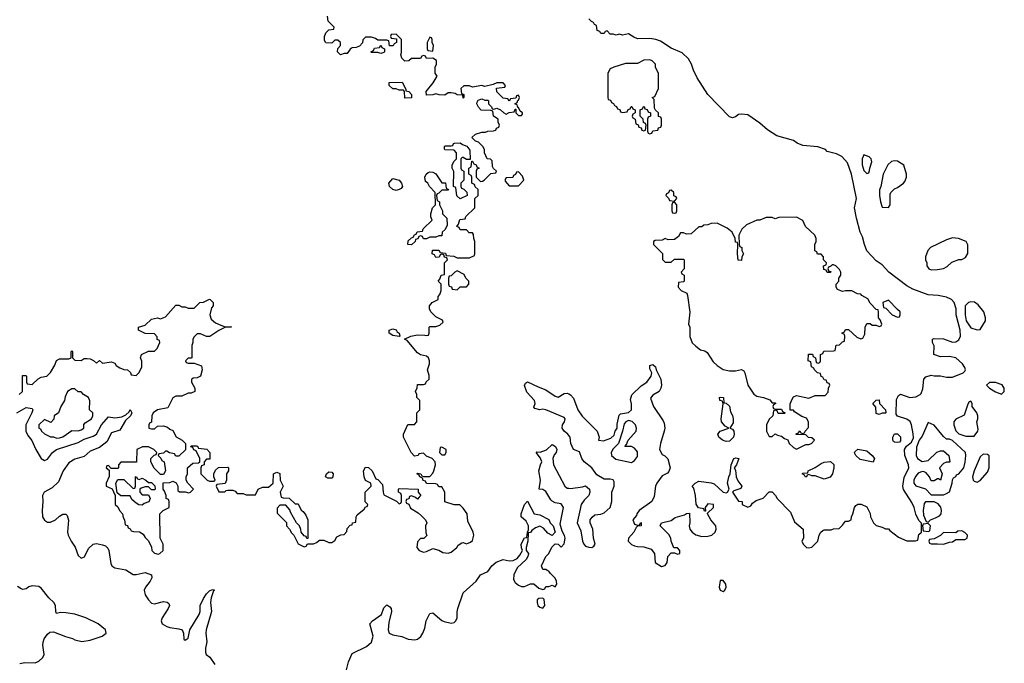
# Model space of a CAD drawing. Header units: inches. Extents: x 2710684 to 2828758, y 857022 to 965663.
# Tile 306 of 316: x 2796409 to 2802848, y 894832 to 899040. Entities that reach past the tile are written whole.
import ezdxf

# ---------------------------------------------------------------- set-up
doc = ezdxf.new("R2010")
doc.units = ezdxf.units.IN
doc.header["$MEASUREMENT"] = 0
doc.layers.add('C7899', color=7, linetype='Continuous')
doc.layers.add('C8809', color=7, linetype='Continuous')

msp = doc.modelspace()

# ---------------------------------------------------------------- linework, layer by layer
at = {"layer": 'C7899', "color": 4}
for points, elevation in [([(2796406, 896590), (2796428, 896610), (2796427.3, 896712.7), (2796450, 896714), (2796454, 896710), (2796454, 896670), (2796458, 896658), (2796490, 896654), (2796528.4, 896691.6), (2796550, 896702), (2796586, 896710), (2796610, 896734), (2796638, 896782), (2796650, 896812), (2796670, 896822), (2796730, 896822), (2796746, 896830), (2796746, 896870), (2796750, 896874), (2796754, 896870), (2796754, 896830), (2796770, 896814), (2796810, 896812), (2796830, 896824.7), (2796850, 896824.7), (2796870, 896822), (2796891.6, 896811.6), (2796910, 896794), (2796930, 896812), (2796950, 896794), (2797010, 896802), (2797030, 896794), (2797039.6, 896779.6), (2797063.6, 896763.6), (2797090, 896752), (2797114, 896750), (2797132.7, 896732.7), (2797138, 896718), (2797170, 896714), (2797190, 896734), (2797208, 896770), (2797207.3, 896807.3), (2797198, 896830), (2797206, 896850), (2797250, 896872), (2797290, 896872), (2797308, 896890), (2797326, 896930), (2797322, 896942), (2797308.4, 896948.4), (2797307.3, 896967.3), (2797290, 896986), (2797230, 896988), (2797186, 897010), (2797186, 897030), (2797230, 897042), (2797270, 897082), (2797310, 897091.3), (2797330, 897084.7), (2797363.1, 897096.9), (2797430, 897174), (2797450, 897174), (2797470, 897162), (2797490, 897162), (2797510, 897154), (2797550, 897154), (2797586, 897190), (2797610, 897192), (2797650, 897212), (2797654, 897210), (2797674, 897190), (2797674, 897170), (2797663.6, 897156.4), (2797651.3, 897110), (2797661.4, 897081.4), (2797690, 897058), (2797723.6, 897043.6), (2797752.7, 897032.7), (2797790, 897034), (2797794, 897030), (2797750, 897028), (2797710, 897008.7), (2797651.6, 896968.4), (2797630, 896968), (2797590, 896986), (2797570, 896986), (2797550, 896966), (2797542, 896950), (2797542, 896930), (2797534, 896910), (2797534, 896830), (2797530, 896826), (2797510, 896826), (2797494, 896810), (2797498, 896798), (2797510, 896794), (2797550, 896794), (2797596.9, 896776.9), (2797601, 896750), (2797591.3, 896708.7), (2797570, 896698), (2797543.6, 896696.4), (2797532.7, 896687.3), (2797532, 896670), (2797554, 896630), (2797554, 896610), (2797530, 896598), (2797510, 896598), (2797470, 896578), (2797430, 896578), (2797410, 896568), (2797378, 896502), (2797310, 896488.7), (2797282, 896470), (2797272, 896450), (2797271.6, 896408.4), (2797258, 896402), (2797254, 896390), (2797254, 896370), (2797270, 896364.7), (2797290, 896364.7), (2797310, 896382), (2797350, 896384.7), (2797376, 896376), (2797390, 896362), (2797410, 896354), (2797431.6, 896311.6), (2797470.9, 896290.9), (2797494, 896270), (2797492.7, 896227.3), (2797450, 896186), (2797430, 896186), (2797422, 896202), (2797388.4, 896208.4), (2797370, 896218), (2797362, 896218), (2797350, 896206), (2797318, 896202), (2797314, 896190), (2797332.7, 896172.7), (2797338, 896158), (2797354, 896150), (2797362, 896090), (2797350, 896066), (2797330, 896066), (2797288.7, 896108.7), (2797266, 896150), (2797266, 896170), (2797287.3, 896192.7), (2797302, 896198), (2797306, 896210), (2797286, 896230), (2797250, 896248), (2797212.7, 896247.3), (2797174, 896230), (2797172.7, 896147.3), (2797070, 896146), (2797054, 896130), (2797054, 896110), (2797050, 896106), (2797006, 896106), (2796990, 896126), (2796978, 896122), (2796974, 896110), (2796994, 896094), (2796992.7, 896052.7), (2796974, 896010), (2796974, 895990), (2797012.7, 895972.7), (2797030, 895934), (2797034, 895934), (2797034, 895870), (2797050, 895854), (2797062, 895830), (2797082, 895810), (2797085.4, 895785.4), (2797094, 895770), (2797098, 895738), (2797112.7, 895732.7), (2797118, 895718), (2797132, 895712), (2797138, 895698), (2797152.7, 895692.7), (2797191.1, 895691.1), (2797216.9, 895676.9), (2797230, 895654), (2797251.6, 895631.6), (2797271.6, 895591.6), (2797272, 895570), (2797290, 895552), (2797314.6, 895545.4), (2797326, 895550), (2797346, 895570), (2797346, 895610), (2797328, 895650), (2797326, 895810), (2797346, 895830), (2797386, 895850), (2797386, 895890), (2797382, 895902), (2797366, 895910), (2797366, 895930), (2797356.4, 895956.4), (2797346, 895970), (2797347.3, 896012.7), (2797390, 896014), (2797410, 896022), (2797432.7, 896012.7), (2797442, 895990), (2797442, 895962), (2797452.7, 895952.7), (2797490, 895952), (2797514.6, 895945.4), (2797526, 895950), (2797546, 895970), (2797508.9, 896008.9), (2797498, 896030), (2797498, 896050), (2797506, 896070), (2797506, 896110), (2797540.4, 896139.6), (2797578, 896142), (2797586, 896150), (2797586, 896170), (2797562, 896222), (2797548, 896228), (2797542, 896242), (2797527.3, 896247.3), (2797530, 896254), (2797570, 896254), (2797578, 896238), (2797631.6, 896231.6), (2797652, 896210), (2797652.7, 896167.3), (2797630, 896166), (2797614, 896150), (2797614, 896130), (2797598, 896122), (2797594, 896110), (2797594, 896070), (2797634, 896030), (2797650, 896022), (2797678, 896022), (2797686, 896030), (2797678, 896050), (2797678, 896070), (2797690, 896094), (2797708.4, 896111.6), (2797770, 896114), (2797774, 896110), (2797774, 896090), (2797762, 896070), (2797762, 896030), (2797752.7, 896007.3), (2797698, 896002), (2797694, 895990), (2797710, 895954), (2797750, 895954), (2797758, 895962), (2797770, 895964.7), (2797803.6, 895963.6), (2797818, 895958), (2797830, 895942), (2797870, 895942), (2797890, 895934), (2797950, 895934), (2797968.7, 895971.3), (2797996.4, 895983.6), (2798036.4, 895983.6), (2798066, 896010), (2798068.9, 896071.1), (2798090, 896082), (2798110, 896072), (2798112, 896030), (2798132, 895990), (2798112, 895950), (2798118, 895918), (2798132.7, 895912.7), (2798172, 895912), (2798210, 895874), (2798230, 895874), (2798250, 895834), (2798263.6, 895823.6), (2798279.8, 895799.8), (2798292, 895770), (2798292.7, 895647.3), (2798287.3, 895647.3), (2798282, 895662), (2798270, 895666), (2798248.4, 895688.4), (2798247.3, 895707.3), (2798238, 895730), (2798218, 895750), (2798180.4, 895820.4), (2798176.4, 895836.4), (2798150, 895866), (2798110, 895866), (2798092.7, 895847.3), (2798092.7, 895812.7), (2798152.7, 895752.7), (2798154, 895730), (2798174, 895710), (2798185.4, 895685.4), (2798202, 895670), (2798230, 895614), (2798270, 895594), (2798282, 895598), (2798290, 895614), (2798330, 895614), (2798350, 895622), (2798370, 895638), (2798396.9, 895636.9), (2798430, 895622), (2798450, 895622), (2798470, 895634), (2798482, 895658), (2798508.4, 895671.6), (2798530, 895674), (2798547.3, 895692.7), (2798550, 895714), (2798570, 895734), (2798582, 895738), (2798586, 895750), (2798606, 895754), (2798608.7, 895790), (2798616.4, 895803.6), (2798660.4, 895839.6), (2798670, 895854), (2798682, 895858), (2798686, 895870), (2798668.7, 895888.7), (2798668.7, 895950), (2798708, 895990), (2798706, 896010), (2798670, 896028), (2798662, 896050), (2798658, 896090), (2798670, 896114), (2798690, 896112), (2798714, 896090), (2798738, 896038), (2798750, 896034), (2798782, 896002), (2798784.7, 895950), (2798790, 895934), (2798872.7, 895892.7), (2798890, 895874), (2798902, 895878), (2798906, 895890), (2798906, 895930), (2798902, 895942), (2798886, 895950), (2798886, 895970), (2798890, 895974), (2799014, 895970), (2799014, 895950), (2799032, 895930), (2799022, 895918), (2799010, 895906), (2798996.4, 895916.4), (2798970, 895926), (2798958, 895922), (2798952.7, 895907.3), (2798938, 895902), (2798934, 895890), (2798938, 895878), (2798952.7, 895872.7), (2798965.4, 895845.4), (2799015.3, 895815.3), (2799036.9, 895796.9), (2799062, 895770), (2799072, 895750), (2799062, 895730), (2799064.7, 895684.7), (2799072, 895668), (2799051.6, 895648.4), (2799030, 895648), (2799010, 895626), (2799006, 895590), (2799022, 895570), (2799050, 895558), (2799070, 895562), (2799110, 895582), (2799150, 895571.3), (2799175.3, 895555.3), (2799210, 895551.3), (2799230, 895558), (2799268, 895590), (2799276.4, 895603.6), (2799300.4, 895619.6), (2799310, 895622), (2799330, 895614), (2799356.4, 895623.6), (2799370, 895634), (2799378, 895670), (2799375.3, 895690), (2799340.4, 895760.4), (2799335.3, 895810), (2799310, 895846), (2799287.3, 895867.3), (2799250, 895868.7), (2799190, 895888), (2799188, 895950), (2799170, 895986), (2799150, 895986), (2799142, 896002), (2799130, 896006), (2799068.4, 896008.4), (2799062, 896022), (2799047.3, 896027.3), (2799042, 896042), (2799026, 896050), (2799022, 896062), (2799006, 896070), (2799010, 896074), (2799031.6, 896071.6), (2799038, 896058), (2799050, 896054), (2799090, 896054), (2799110, 896074), (2799118, 896090), (2799128, 896130), (2799126, 896150), (2799106, 896170), (2799070, 896186), (2799050, 896206), (2799018, 896202), (2799014, 896190), (2798990, 896186), (2798968, 896210), (2798918, 896310), (2798918, 896330), (2798947.3, 896392.7), (2798990, 896394), (2799006, 896410), (2799006, 896470), (2799026, 896490), (2799026, 896550), (2799006, 896570), (2799006, 896590), (2798998, 896610), (2799007.3, 896632.7), (2799010, 896654), (2799050, 896654), (2799062, 896658), (2799067.3, 896672.7), (2799086, 896690), (2799086, 896714), (2799075.3, 896750), (2799088.7, 896790), (2799088.7, 896810), (2799082, 896830), (2799070, 896839), (2799030, 896848.7), (2799010, 896862), (2798942, 896942), (2798926, 896950), (2798966, 896970), (2799010, 896978.8), (2799058, 896978), (2799066, 896974), (2799082, 896978), (2799086, 896990), (2799086, 897030), (2799090, 897034), (2799130, 897034), (2799156.4, 897043.6), (2799178, 897062), (2799174.6, 897074.6), (2799130, 897098), (2799098, 897130), (2799088, 897150), (2799088, 897170), (2799106, 897190), (2799146, 897210), (2799146, 897230), (2799156.4, 897243.6), (2799166, 897270), (2799166, 897310), (2799146, 897330), (2799156.4, 897343.6), (2799166, 897370), (2799186, 897374), (2799186, 897450), (2799206, 897470), (2799202, 897482), (2799187.3, 897487.3), (2799182, 897502), (2799170, 897506), (2799158, 897502), (2799152.7, 897487.3), (2799130, 897486), (2799122, 897502), (2799106, 897510), (2799107.3, 897532.7), (2799150, 897534), (2799158, 897518), (2799192.7, 897512.7), (2799198, 897498), (2799247.3, 897492.7), (2799270, 897482), (2799350, 897482), (2799382, 897498), (2799386, 897510), (2799386, 897590), (2799378, 897610), (2799376.4, 897636.4), (2799370, 897646), (2799347.3, 897647.3), (2799330, 897666), (2799290, 897666), (2799282, 897682), (2799268, 897688), (2799278, 897702), (2799287.3, 897732.7), (2799322, 897738), (2799327.3, 897752.7), (2799386, 897810), (2799386, 897870), (2799406, 897890), (2799406, 897930), (2799387.3, 897947.3), (2799382, 897962), (2799366, 897970), (2799366, 898010), (2799362, 898022), (2799346, 898030), (2799346, 898070), (2799362, 898078), (2799366, 898114), (2799370, 898114), (2799378, 898098), (2799394, 898090), (2799398, 898078), (2799414, 898070), (2799398, 898062), (2799394, 898050), (2799394, 898010), (2799422, 897982), (2799436.4, 897983.6), (2799446, 897990), (2799490, 898034), (2799522, 898038), (2799526, 898050), (2799507.3, 898067.3), (2799500.4, 898080.4), (2799498, 898118), (2799487.3, 898127.3), (2799466, 898130), (2799448.4, 898168.4), (2799448, 898190), (2799438, 898210), (2799410, 898238), (2799390, 898246), (2799366, 898270), (2799389, 898291), (2799430, 898304.7), (2799454.6, 898305.4), (2799470, 898312), (2799507.3, 898312.7), (2799522, 898318), (2799526, 898330), (2799542, 898338), (2799546, 898350), (2799538, 898370), (2799538, 898390), (2799508, 898410), (2799502, 898442), (2799490, 898446), (2799427.3, 898447.3), (2799408.4, 898468.4), (2799398, 898490), (2799400.4, 898499.6), (2799407.3, 898512.7), (2799430, 898522), (2799450, 898514), (2799470, 898514), (2799474, 898510), (2799474, 898490), (2799494, 898470), (2799498, 898458), (2799510, 898454), (2799530, 898462), (2799554, 898450), (2799574, 898430), (2799590, 898422), (2799610, 898434), (2799642, 898438), (2799650, 898454), (2799654, 898454), (2799654, 898430), (2799670, 898414), (2799690, 898414), (2799698, 898422), (2799698, 898430), (2799682, 898442), (2799670, 898466), (2799666, 898466), (2799662, 898482), (2799646, 898490), (2799662, 898498), (2799666, 898514), (2799670, 898514), (2799678, 898530), (2799670, 898546), (2799658, 898542), (2799654, 898526), (2799618, 898522), (2799610, 898506), (2799602, 898522), (2799570, 898526), (2799528.4, 898568.4), (2799527.3, 898592.7), (2799582, 898598), (2799586, 898610), (2799570, 898626), (2799530, 898626), (2799504.7, 898615.3), (2799450, 898604), (2799430, 898609), (2799370, 898599), (2799350, 898608), (2799312.7, 898607.3), (2799294, 898590), (2799298, 898558), (2799314, 898550), (2799314, 898530), (2799310, 898526), (2799306, 898546), (2799268.9, 898548.9), (2799256.4, 898556.4), (2799230, 898562), (2799210, 898562), (2799190, 898546), (2799152, 898548), (2799130, 898555.3), (2799110.8, 898549.2), (2799070, 898546), (2799068, 898570), (2799113.6, 898626.4), (2799138, 898670), (2799125.2, 898690), (2799125.2, 898730), (2799134, 898750), (2799133.6, 898773.6), (2799110, 898788), (2799070, 898786), (2799062, 898802), (2799050, 898806), (2799038, 898802), (2799030, 898786), (2798970, 898786), (2798954, 898770), (2798928.4, 898768.4), (2798908, 898788), (2798902, 898810), (2798906, 898826), (2798906, 898910), (2798870, 898946), (2798838, 898942), (2798834, 898930), (2798838, 898918), (2798874, 898914), (2798874, 898890), (2798858, 898882), (2798851.6, 898868.4), (2798828, 898868), (2798822, 898902), (2798810, 898906), (2798750, 898906), (2798736.4, 898916.4), (2798710, 898926), (2798670, 898926), (2798652.7, 898907.3), (2798651.6, 898888.4), (2798630, 898866), (2798610, 898858), (2798583.6, 898856.4), (2798570, 898846), (2798550, 898818), (2798530, 898818), (2798506, 898810), (2798486, 898830), (2798488.4, 898851.6), (2798506, 898870), (2798506, 898890), (2798490, 898906), (2798470, 898906), (2798450, 898886), (2798410, 898888), (2798403.1, 898903.1), (2798402, 898930), (2798410, 898954), (2798430, 898974), (2798462, 898978), (2798466, 898990), (2798426, 899030), (2798422, 899062)], 8), ([(2800000, 896322.1), (2799994, 896330), (2799969.5, 896349.5), (2799957.2, 896370), (2799959, 896390), (2799972.7, 896410), (2799976, 896430), (2799970, 896439), (2799850, 896489), (2799830, 896494), (2799810, 896489), (2799778, 896498), (2799770, 896506), (2799779, 896530), (2799775.3, 896550), (2799724.7, 896604.7), (2799709.2, 896649.2), (2799716.4, 896663.6), (2799728.7, 896671.3), (2799798.5, 896638.5), (2799850, 896620.7), (2799910, 896578), (2799930, 896571.3), (2799970, 896596), (2799990, 896598.8), (2800000, 896592.8)], 4), ([(2796390.7, 896469.3), (2796450, 896504.2), (2796490, 896498.8), (2796494.4, 896490), (2796488.5, 896470), (2796449.4, 896390.6), (2796448.3, 896350), (2796461.3, 896321.3), (2796488.4, 896288.4), (2796513.1, 896230), (2796548.8, 896170), (2796570, 896158.7), (2796590, 896166.7), (2796624.2, 896210), (2796650, 896229), (2796790, 896276.1), (2796830, 896298), (2796890, 896318), (2796910.6, 896329.4), (2796943.1, 896390), (2796990, 896443), (2797030, 896436.5), (2797076.1, 896443.9), (2797102.9, 896457.1), (2797123.7, 896476.3), (2797131.1, 896491.1), (2797141, 896470), (2797133, 896450), (2797100.8, 896419.2), (2797063.7, 896356.3), (2797010, 896338.4), (2796979.3, 896280.7), (2796930, 896242.7), (2796870, 896219.8), (2796830, 896183.1), (2796770, 896166.8), (2796730, 896142), (2796692.6, 896090), (2796661.8, 896018.2), (2796620, 895980), (2796568.2, 895950), (2796557.1, 895930), (2796559.5, 895890), (2796554.6, 895830), (2796558.3, 895790), (2796570, 895767.2), (2796590, 895755.3), (2796610, 895754), (2796643.7, 895770), (2796670, 895794.8), (2796690, 895806.8), (2796710, 895806), (2796718, 895798), (2796728, 895768), (2796721.3, 895690), (2796725.3, 895670), (2796744.2, 895630), (2796771.5, 895591.5), (2796790, 895537.3), (2796810, 895518.7), (2796832.2, 895527.8), (2796858.5, 895581.5), (2796890, 895610.8), (2796910, 895616.3), (2796950, 895607.2), (2796970, 895600.4), (2796985.1, 895585.1), (2796991.7, 895570), (2797005.4, 895485.4), (2797011.8, 895470), (2797030, 895455.2), (2797103.7, 895443.7), (2797150, 895413), (2797170, 895413), (2797230, 895426), (2797270, 895410.6), (2797272.7, 895390), (2797262.4, 895370), (2797230.3, 895330), (2797222.8, 895310), (2797230, 895280.5), (2797250, 895246.7), (2797270, 895225.7), (2797290, 895221.7), (2797350, 895236.4), (2797372.4, 895232.4), (2797384, 895224), (2797387.7, 895210), (2797379.5, 895190), (2797339.7, 895130), (2797333.8, 895110), (2797340.9, 895090), (2797370, 895071.6), (2797390, 895065.2), (2797450, 895058), (2797470.3, 895050.3), (2797480.4, 895030), (2797482.4, 894990), (2797490, 894983.1), (2797510, 894997.3), (2797520.5, 895050), (2797582.6, 895150), (2797588.4, 895170), (2797589.8, 895210.2), (2797610, 895256.3), (2797630, 895286.8), (2797650, 895306), (2797670, 895313.4), (2797682, 895310), (2797675.3, 895304.7), (2797660.3, 895259.7), (2797656, 895230), (2797662, 895170), (2797628, 895050), (2797625.8, 895030), (2797633.3, 894973.3), (2797623.2, 894930), (2797624.2, 894904.2), (2797628.5, 894890), (2797651.3, 894871.3), (2797684.8, 894824.8)], 4), ([(2798545.2, 894790), (2798558, 894842), (2798583.7, 894896.3), (2798677.7, 894942.3), (2798709.4, 894970), (2798719.6, 895010), (2798699, 895090), (2798715.3, 895110), (2798775.3, 895150), (2798790, 895194), (2798810, 895214), (2798830, 895202), (2798838, 895190), (2798841, 895170), (2798821.7, 895098.3), (2798819.5, 895050), (2798826, 895030), (2798850, 895017.1), (2798906.9, 895006.9), (2798950, 894990.5), (2798993.8, 894986.2), (2799010, 894990.7), (2799032, 895008), (2799046, 895030), (2799057.5, 895062.5), (2799066.6, 895110), (2799090, 895158), (2799110, 895161), (2799170, 895110.8), (2799184.7, 895104.7), (2799230, 895094), (2799250, 895098.8), (2799261.2, 895110), (2799269.3, 895130), (2799269.3, 895169.3), (2799274, 895190), (2799310, 895292), (2799394, 895370), (2799422, 895410), (2799470, 895431.3), (2799497.2, 895470), (2799525.8, 895494.2), (2799570, 895510.7), (2799610, 895502), (2799635.1, 895504.9), (2799662, 895518), (2799680.2, 895539.8), (2799698, 895570), (2799690, 895586), (2799689.2, 895610), (2799710, 895652), (2799726, 895654), (2799728.7, 895688.7), (2799736.4, 895703.6), (2799735.3, 895730), (2799722, 895762), (2799688, 895790), (2799688.7, 895810), (2799709, 895870), (2799730, 895891.3), (2799774, 895810), (2799810, 895802), (2799870, 895772), (2799878, 895750), (2799898, 895730), (2799910.9, 895689.1), (2799890, 895668), (2799863.1, 895683.1), (2799834.6, 895714.6), (2799810, 895728.7), (2799782, 895718), (2799758.8, 895701.2), (2799750, 895688), (2799734, 895686), (2799730.8, 895630.8), (2799722, 895590), (2799722, 895570), (2799736, 895550), (2799731, 895530), (2799721, 895510), (2799663.1, 895456.9), (2799640.4, 895410), (2799638.8, 895378.8), (2799650, 895360.7), (2799670, 895342.8), (2799690, 895334.8), (2799710, 895334.8), (2799750, 895350.7), (2799770.8, 895350.8), (2799803.6, 895323.6), (2799830, 895314), (2799842, 895318), (2799850, 895334), (2799870, 895334), (2799890, 895342), (2799910, 895332), (2799922, 895350), (2799919, 895370), (2799910, 895388), (2799879, 895419), (2799870, 895435.3), (2799858, 895438), (2799850, 895446), (2799830, 895446), (2799822, 895470), (2799849.3, 895530.7), (2799868.7, 895550), (2799889.1, 895590.9), (2799910, 895614), (2799930.9, 895610.9), (2799950, 895592), (2799970, 895612), (2799975.1, 895650), (2799971.6, 895668.4), (2799956.3, 895696.3), (2799942.7, 895742.7), (2799965.1, 895850), (2799950, 895873.6), (2799910, 895880.9), (2799891.6, 895891.6), (2799881.2, 895901.2), (2799850, 895955.3), (2799830, 895968), (2799806, 895970), (2799814, 896030), (2799804, 896090), (2799814, 896130), (2799824, 896150), (2799813.6, 896173.6), (2799786, 896210), (2799790, 896214), (2799812.7, 896212.7), (2799852.9, 896227.1), (2799890, 896262), (2799912, 896250), (2799922, 896230), (2799918, 896210), (2799904.9, 896195.1), (2799896.3, 896170), (2799900.7, 896130), (2799974.8, 895990), (2799990, 895977.3), (2800000, 895976.1)], 4), ([(2796409.5, 894830.5), (2796442.8, 894837.2), (2796510, 894835.2), (2796534.6, 894845.4), (2796560.7, 894870), (2796569.5, 894890), (2796559, 894950), (2796562, 894970), (2796569.1, 894990.9), (2796590, 895022), (2796604.7, 895035.3), (2796630, 895038), (2796707.5, 895007.5), (2796754.4, 894994.4), (2796770, 894984.7), (2796815.3, 894975.3), (2796870, 894984.2), (2796948.7, 895010), (2796974, 895030), (2796968.7, 895050), (2796922, 895090), (2796842, 895130), (2796770, 895153.6), (2796710, 895162.7), (2796675.3, 895164.7), (2796650, 895158), (2796644, 895170), (2796643.7, 895210), (2796632, 895230), (2796600.1, 895260.1), (2796550, 895322.7), (2796534, 895334), (2796490, 895339.3), (2796468, 895332), (2796450, 895319), (2796430, 895314), (2796418, 895318), (2796393.6, 895333.6)], 4)]:
    msp.add_lwpolyline(points, dxfattribs=dict(at, elevation=elevation))
for points, elevation in [([(2799090, 898926), (2799074, 898890), (2799074, 898850), (2799078, 898838), (2799110, 898834), (2799114, 898870), (2799106, 898890), (2799106, 898910), (2799102, 898922)], 8), ([(2798770, 898818), (2798750, 898826), (2798710, 898826), (2798706, 898830), (2798722, 898838), (2798730, 898854), (2798762, 898858), (2798770, 898874), (2798778, 898858), (2798794, 898850), (2798794, 898830), (2798790, 898826)], 8), ([(2798927.3, 898527.3), (2798926, 898570), (2798918, 898578), (2798890, 898578), (2798870, 898588), (2798848.4, 898588.4), (2798826, 898610), (2798826, 898630), (2798910, 898632), (2798934, 898586), (2798934, 898574), (2798954, 898570), (2798971.6, 898551.6), (2798970, 898528)], 8), ([(2799330, 898126), (2799310, 898138), (2799302, 898138), (2799294, 898130), (2799294, 898070), (2799298, 898058), (2799314, 898050), (2799314, 897990), (2799294, 897970), (2799294, 897950), (2799298, 897938), (2799312.7, 897932.7), (2799332.7, 897912.7), (2799334, 897890), (2799290, 897868), (2799267.3, 897887.3), (2799262, 897942), (2799246, 897950), (2799247.3, 898047.3), (2799238, 898070), (2799238, 898090), (2799250, 898114), (2799266, 898130), (2799266, 898170), (2799250, 898186), (2799190, 898188), (2799187.3, 898192.7), (2799186, 898210), (2799190, 898214), (2799230, 898214), (2799242, 898218), (2799246, 898230), (2799252.7, 898232.7), (2799290, 898234), (2799303.6, 898223.6), (2799332.7, 898212.7), (2799352.7, 898187.3), (2799354, 898126)], 8), ([(2799050, 897606), (2799042, 897622), (2799030, 897626), (2799018, 897622), (2799012.7, 897607.3), (2798998, 897602), (2798994, 897590), (2798970, 897568), (2798948, 897570), (2798950, 897594), (2798970, 897614), (2798982, 897618), (2798990, 897634), (2799002, 897638), (2799007.3, 897652.7), (2799042, 897658), (2799047.3, 897672.7), (2799106, 897730), (2799098, 897750), (2799098, 897770), (2799108, 897810), (2799128, 897830), (2799126, 897910), (2799088.9, 897948.9), (2799078, 897970), (2799062, 897982), (2799058, 898010), (2799068, 898030), (2799080.2, 898039.8), (2799090, 898044.7), (2799110, 898042), (2799131.1, 898031.1), (2799170, 897974), (2799192.7, 897972.7), (2799198, 897938), (2799214, 897930), (2799210, 897926), (2799170, 897926), (2799150, 897906), (2799138, 897902), (2799134, 897890), (2799138, 897858), (2799154, 897850), (2799154, 897830), (2799174, 897790), (2799174, 897770), (2799202, 897742), (2799204.7, 897695.3), (2799191.3, 897668.7), (2799172, 897650), (2799170, 897626), (2799150, 897626), (2799130, 897618), (2799090, 897618), (2799070, 897606)], 8), ([(2799670, 898046), (2799658, 898042), (2799652, 898028), (2799638, 898022), (2799632.7, 898007.3), (2799590, 898006), (2799583.6, 897996.4), (2799583.6, 897983.6), (2799610, 897954), (2799670, 897954), (2799706, 897990), (2799696.4, 898016.4)], 8), ([(2798870, 897924), (2798850, 897929), (2798828, 897950), (2798822, 897970), (2798850, 898002), (2798890, 897991.3), (2798904.7, 897970), (2798912, 897950), (2798903.6, 897936.4), (2798890, 897928.7)], 8), ([(2799270, 897398), (2799254, 897390), (2799230, 897366), (2799218, 897362), (2799214, 897350), (2799214, 897310), (2799218, 897298), (2799232.7, 897292.7), (2799238, 897278), (2799270, 897274), (2799290, 897294), (2799330, 897294), (2799346, 897310), (2799346, 897330), (2799326, 897350), (2799314.6, 897374.6)], 8), ([(2798890, 896968), (2798850, 896975.3), (2798826, 896990), (2798826, 897010), (2798850, 897018), (2798870, 897011.3), (2798878, 896998), (2798891.3, 896990), (2798894, 896970)], 8), ([(2796770, 896626), (2796750, 896626), (2796722, 896610), (2796705.4, 896574.6), (2796702, 896550), (2796678, 896510), (2796662, 896470), (2796634, 896450), (2796631.6, 896428.4), (2796612.7, 896407.3), (2796570, 896426), (2796534, 896390), (2796534, 896370), (2796544.7, 896364.7), (2796552, 896350), (2796570, 896332), (2796610, 896312), (2796630, 896312), (2796650, 896304.7), (2796670, 896306), (2796690, 896312), (2796750, 896354), (2796790, 896352), (2796810, 896358), (2796828, 896370), (2796827.3, 896392.7), (2796836.4, 896403.6), (2796878, 896430), (2796886, 896450), (2796886, 896470), (2796866, 896490), (2796867.3, 896547.3), (2796858, 896570), (2796826, 896590), (2796810, 896606), (2796790, 896606)], 8), ([(2799170, 896246), (2799158, 896242), (2799154, 896210), (2799170, 896194), (2799190, 896194), (2799198, 896210), (2799198, 896230)], 8), ([(2797190, 896034), (2797210, 896042), (2797234, 896030), (2797250, 896014), (2797270, 896014), (2797292.7, 895992.7), (2797294, 895970), (2797290, 895966), (2797270, 895966), (2797250, 895986), (2797230, 895986), (2797202, 895978), (2797194, 895970), (2797194, 895950), (2797210, 895934), (2797250, 895934), (2797262, 895910), (2797252.7, 895887.3), (2797223.6, 895876.4), (2797210, 895866), (2797188.4, 895868.4), (2797170, 895878), (2797142, 895902), (2797130, 895926), (2797070, 895926), (2797046, 895946), (2797038, 896010), (2797050, 896034), (2797090, 896034), (2797150, 895974), (2797162, 895978), (2797166, 895990), (2797166, 896050), (2797170, 896054), (2797178, 896038)], 8), ([(2798450, 896042), (2798423.1, 896043.1), (2798408, 896050), (2798415.3, 896070), (2798430, 896084.7), (2798450, 896082), (2798458, 896070), (2798456, 896050)], 8), ([(2799830, 895258), (2799803.6, 895256.4), (2799792.7, 895247.3), (2799792, 895230), (2799798, 895210), (2799810, 895198), (2799830, 895192), (2799842, 895210), (2799838, 895250)], 4)]:
    msp.add_lwpolyline(points, close=True, dxfattribs=dict(at, elevation=elevation))
at = {"layer": 'C8809', "color": 4, "elevation": 4}
for points in [[(2800000, 896592.8), (2800010, 896586.8), (2800030, 896566), (2800059.5, 896490), (2800088.1, 896448.1), (2800184.9, 896350), (2800198, 896310), (2800194, 896290), (2800226.8, 896286.8), (2800275.1, 896304.9), (2800297.2, 896322.8), (2800304, 896350), (2800315.3, 896370), (2800316.4, 896396.4), (2800330, 896454), (2800338, 896462), (2800390, 896471), (2800409, 896490), (2800409.3, 896529.3), (2800402.7, 896557.3), (2800412.3, 896587.7), (2800473.1, 896646.9), (2800509.6, 896670.4), (2800539.3, 896710), (2800542.7, 896730), (2800530, 896758), (2800530, 896778), (2800550, 896786), (2800566, 896770), (2800570.7, 896750.7), (2800600.7, 896690), (2800605.5, 896650), (2800602, 896630), (2800590.4, 896609.6), (2800550, 896585.2), (2800534.8, 896565.2), (2800552.7, 896510), (2800617.2, 896417.2), (2800622.6, 896402.6), (2800627, 896370), (2800623.7, 896350), (2800599.3, 896270), (2800593.4, 896230), (2800610, 896197.3), (2800628.2, 896188.2), (2800647.9, 896167.9), (2800662.8, 896110), (2800654.4, 896085.6), (2800644.9, 896075.1), (2800610, 896057), (2800575.5, 896010), (2800566, 895990), (2800557.6, 895922.4), (2800543, 895890), (2800459.1, 895830), (2800444.9, 895810), (2800442, 895798), (2800418, 895770), (2800430, 895742), (2800450, 895734), (2800462, 895738), (2800470, 895752), (2800474, 895750), (2800474, 895730), (2800450, 895728), (2800441, 895719), (2800424, 895690), (2800391, 895650), (2800387.3, 895630), (2800410, 895608), (2800430, 895600.7), (2800450, 895594.8), (2800490, 895594), (2800537.5, 895577.5), (2800561, 895550), (2800564.7, 895490), (2800605.4, 895465.4), (2800630, 895472), (2800642, 895490), (2800648, 895530), (2800670, 895554), (2800690, 895554), (2800710, 895544.7), (2800726, 895550), (2800726, 895570), (2800710, 895586), (2800687.3, 895587.3), (2800668.7, 895630), (2800668, 895650), (2800653.6, 895673.6), (2800598, 895730), (2800606, 895750), (2800670, 895764.7), (2800694.6, 895785.4), (2800756.4, 895803.6), (2800770, 895812), (2800790, 895814), (2800791.1, 895751.1), (2800786.8, 895730), (2800791, 895710), (2800806, 895690), (2800830, 895670.8), (2800870, 895660.7), (2800910, 895663), (2800935.3, 895670), (2800957.2, 895690), (2800964, 895710), (2800962, 895730), (2800928.7, 895770), (2800906, 895810), (2800906, 895814), (2800946, 895850), (2800946, 895870), (2800910, 895875.3), (2800892, 895850), (2800894, 895826), (2800887.3, 895827.3), (2800882, 895842), (2800848.9, 895848.9), (2800832.9, 895872.9), (2800828.7, 895930), (2800816.4, 895976.4), (2800806, 895990), (2800826, 896010), (2800850, 896022), (2800930, 896011), (2800950, 896006), (2801010, 895951.3), (2801030, 895946), (2801038, 895950), (2801048, 895970), (2801037.2, 896010), (2801046, 896050), (2801055.3, 896070), (2801062, 896130), (2801078, 896170), (2801090, 896176), (2801111.3, 896170), (2801096, 896130), (2801082, 896110), (2801090, 896094), (2801094, 896050), (2801105.2, 896025.2), (2801131, 895990), (2801124.7, 895975.3), (2801079.6, 895960.4), (2801071.3, 895950), (2801110, 895892), (2801134, 895890), (2801134, 895870), (2801170, 895852), (2801190, 895862), (2801201.2, 895878.8), (2801224.7, 895895.3), (2801270, 895911.3), (2801310, 895952), (2801330, 895952), (2801352, 895930), (2801362, 895910), (2801450, 895821), (2801476, 895756), (2801532, 895710), (2801534, 895650), (2801524.7, 895630), (2801532, 895610), (2801554, 895590), (2801570, 895586), (2801590, 895592), (2801628, 895630), (2801638, 895670), (2801648, 895690), (2801660.2, 895699.8), (2801670, 895704.7), (2801715.3, 895704.7), (2801730, 895712), (2801767.3, 895712.7), (2801790, 895734), (2801810, 895762), (2801830, 895762), (2801846, 895770), (2801848, 895790), (2801858, 895810), (2801868, 895850), (2801876.4, 895863.6), (2801890, 895872), (2801911.6, 895871.6), (2801950, 895854), (2801971.6, 895811.6), (2801972, 895790), (2801992, 895750), (2802010, 895732), (2802050, 895722), (2802070, 895712), (2802090, 895712), (2802099.6, 895699.6), (2802156.9, 895656.9), (2802210, 895632), (2802267.3, 895632.7), (2802282, 895638), (2802290, 895674), (2802306, 895690), (2802307.3, 895747.3), (2802290, 895766), (2802270, 895806), (2802258, 895850), (2802243.1, 895883.1), (2802189, 895969), (2802184, 895990), (2802193.6, 896046.4), (2802224, 896110), (2802222, 896130), (2802198, 896190), (2802195.3, 896230), (2802208.7, 896251.3), (2802242, 896278), (2802254.6, 896305.4), (2802252.9, 896332.9), (2802241.2, 896390), (2802232.1, 896412.1), (2802210, 896429), (2802148.4, 896448.4), (2802140.4, 896460.4), (2802143.2, 896556.8), (2802156.4, 896583.6), (2802170, 896592), (2802230, 896570.8), (2802270, 896574.8), (2802298, 896590), (2802304.7, 896595.3), (2802314.6, 896625.4), (2802322, 896690), (2802334.6, 896705.4), (2802370, 896716), (2802390, 896711), (2802430, 896711.3), (2802470, 896702), (2802510, 896702), (2802578, 896730), (2802590, 896742), (2802594, 896750), (2802590, 896766), (2802575.3, 896790), (2802530, 896828), (2802490, 896838), (2802430, 896835.3), (2802388, 896850), (2802388.4, 896908.4), (2802378, 896930), (2802378, 896950), (2802390, 896954.8), (2802450, 896954), (2802510, 896930.7), (2802530, 896934), (2802550, 896946), (2802561.2, 896970), (2802559.3, 897010), (2802534, 897110), (2802534, 897150), (2802520.9, 897190), (2802502.7, 897210), (2802470, 897226), (2802415.8, 897235.8), (2802350, 897240.5), (2802250, 897276.9), (2802210, 897298.7), (2802092.7, 897390), (2802050, 897437.2), (2802010, 897464), (2801950, 897529.2), (2801932.7, 897570), (2801920.9, 897620.9), (2801905.2, 897650), (2801882, 897742), (2801869.2, 897810), (2801882, 897870), (2801849.3, 898030), (2801823.2, 898103.2), (2801785.6, 898145.6), (2801750, 898162), (2801690, 898178), (2801678, 898190), (2801629.3, 898209.3), (2801530, 898216.9), (2801493.3, 898233.3), (2801468.7, 898250), (2801359.7, 898279.7), (2801299.1, 898319.1), (2801250, 898363.7), (2801170, 898417.2), (2801130, 898422.7), (2801110, 898419), (2801090, 898405.2), (2801070, 898399), (2801050, 898404), (2800908.7, 898550), (2800840.2, 898660.2), (2800815.3, 898710), (2800802, 898750), (2800783.1, 898783.1), (2800742, 898822), (2800670, 898853.2), (2800599.6, 898899.6), (2800570, 898909.4), (2800530, 898917.2), (2800450, 898915.3), (2800424.7, 898924.7), (2800390, 898948), (2800350, 898938), (2800330, 898946), (2800310, 898938), (2800290, 898946), (2800270, 898946), (2800250, 898966), (2800238, 898962), (2800231.6, 898948.4), (2800208.4, 898948.4), (2800202, 898962), (2800186, 898970), (2800182, 899002), (2800167.3, 899007.3), (2800162, 899022), (2800147.3, 899027.3), (2800130, 899046)], [(2800000, 895976.1), (2800010, 895974.8), (2800090, 895984.7), (2800110, 895992), (2800136, 895970), (2800137.3, 895950), (2800130.7, 895930), (2800100.9, 895899.1), (2800081.6, 895870), (2800054.9, 895750), (2800078, 895698), (2800088.9, 895630), (2800098, 895610), (2800110, 895598), (2800130, 895590.6), (2800151.2, 895588.8), (2800162.5, 895597.5), (2800171.2, 895610), (2800160.7, 895650), (2800156.2, 895710), (2800139.3, 895750), (2800139.3, 895770), (2800151.9, 895788.1), (2800170, 895802.8), (2800210, 895806.8), (2800230, 895814.8), (2800270, 895850.8), (2800281.6, 895890), (2800280.7, 895950), (2800295.8, 895990), (2800297.4, 896017.4), (2800290, 896031.5), (2800270, 896036.3), (2800230, 896036.2), (2800183.8, 896063.8), (2800150, 896109.3), (2800099.5, 896150), (2800086, 896170), (2800070, 896214), (2800029.5, 896229.5), (2800012.3, 896270), (2800009.2, 896310), (2800000, 896322.1)]]:
    msp.add_lwpolyline(points, dxfattribs=at)
at = {"layer": 'C8809', "color": 4}
for points, elevation in [([(2800530, 898778), (2800490, 898775.3), (2800450, 898754), (2800370, 898754), (2800294, 898730), (2800270, 898718), (2800254, 898690), (2800254, 898530), (2800258, 898518), (2800272.7, 898512.7), (2800278, 898498), (2800292.7, 898492.7), (2800298, 898478), (2800312.7, 898472.7), (2800318, 898458), (2800332.7, 898452.7), (2800338, 898438), (2800350, 898434), (2800382, 898438), (2800387.3, 898452.7), (2800402, 898458), (2800407.3, 898472.7), (2800412.7, 898472.7), (2800418, 898458), (2800434, 898450), (2800434, 898430), (2800418, 898422), (2800414, 898410), (2800418, 898398), (2800434, 898390), (2800438, 898358), (2800452.7, 898352.7), (2800458, 898338), (2800472.7, 898332.7), (2800478, 898318), (2800490, 898314), (2800502, 898318), (2800506, 898350), (2800502, 898362), (2800487.3, 898367.3), (2800486, 898390), (2800466, 898410), (2800466, 898450), (2800482, 898458), (2800487.3, 898472.7), (2800492.7, 898472.7), (2800498, 898458), (2800512.7, 898452.7), (2800518, 898438), (2800534, 898430), (2800534, 898410), (2800518, 898402), (2800514, 898390), (2800514, 898310), (2800518, 898298), (2800530, 898294), (2800542, 898298), (2800550, 898314), (2800582, 898318), (2800587.3, 898332.7), (2800602, 898338), (2800606, 898350), (2800606, 898390), (2800602, 898402), (2800587.3, 898407.3), (2800586, 898430), (2800567.3, 898447.3), (2800560.4, 898460.4), (2800558, 898518), (2800546, 898530), (2800562, 898538), (2800586, 898590), (2800587.3, 898687.3), (2800566, 898730), (2800566, 898750), (2800546, 898770)], 8), ([(2801930, 898155.3), (2801918, 898130), (2801918.8, 898090), (2801930, 898054), (2801950, 898034), (2801962, 898038), (2801967.3, 898052.7), (2801968, 898070), (2801982, 898110), (2801980.4, 898120.4), (2801978, 898130), (2801963.1, 898143.1)], 4), ([(2802130, 898118), (2802110, 898112.7), (2802086.8, 898090), (2802054.8, 898030), (2802041, 897950), (2802031.6, 897928.4), (2802031.3, 897890), (2802038, 897850), (2802050, 897814), (2802090, 897812), (2802102, 897830), (2802102, 897898), (2802106, 897910), (2802130, 897934), (2802150, 897942), (2802188, 897970), (2802198, 897982), (2802208.7, 898010), (2802209, 898030), (2802190, 898088), (2802150, 898115.1)], 4), ([(2800670, 897926), (2800658, 897922), (2800652.7, 897907.3), (2800638, 897902), (2800634, 897890), (2800652.7, 897872.7), (2800658, 897858), (2800690, 897854), (2800706, 897870), (2800702, 897882), (2800687.3, 897887.3), (2800686, 897910)], 8), ([(2800690, 897846), (2800678, 897842), (2800674, 897830), (2800674, 897790), (2800678, 897778), (2800690, 897774), (2800702, 897778), (2800706, 897790), (2800706, 897830)], 8), ([(2801490, 897748), (2801372.7, 897747.3), (2801350, 897738), (2801330, 897746), (2801290, 897746), (2801250, 897728), (2801230, 897728), (2801162, 897698), (2801132, 897670), (2801112, 897630), (2801114, 897570), (2801118, 897558), (2801132, 897550), (2801132, 897530), (2801142, 897510), (2801132, 897490), (2801130, 897466), (2801108.4, 897468.4), (2801102, 897510), (2801106, 897570), (2801102, 897582), (2801090, 897586), (2801088, 897610), (2801068, 897650), (2801036, 897676), (2800970, 897708.7), (2800930, 897708), (2800910, 897698), (2800883.6, 897696.4), (2800870, 897686), (2800850, 897686), (2800799.6, 897640.4), (2800770, 897638), (2800750, 897646), (2800730, 897646), (2800716.9, 897623.1), (2800690, 897602), (2800650, 897601.2), (2800630, 897608.7), (2800610, 897599), (2800564.7, 897595.3), (2800554, 897590), (2800554, 897570), (2800611.6, 897511.6), (2800612.7, 897472.7), (2800630, 897454), (2800670, 897454), (2800690, 897474), (2800750, 897474), (2800754, 897470), (2800754, 897410), (2800734, 897390), (2800738, 897378), (2800754, 897370), (2800754, 897330), (2800750, 897326), (2800718, 897322), (2800714, 897290), (2800734, 897270), (2800771.1, 897251.1), (2800776.9, 897236.9), (2800791.6, 897128.4), (2800782, 897050), (2800791.3, 897030), (2800791.6, 896968.4), (2800807.5, 896927.5), (2800830, 896904.7), (2800862, 896882), (2800890, 896874), (2800903.6, 896863.6), (2800943.5, 896803.5), (2800970, 896778), (2801010, 896752), (2801050, 896744.7), (2801090, 896744.7), (2801130, 896752), (2801143.6, 896743.6), (2801151.3, 896730), (2801171, 896650), (2801210, 896592), (2801230, 896578), (2801274, 896570), (2801315.3, 896555.3), (2801330, 896534), (2801350, 896534), (2801354, 896530), (2801338, 896522), (2801334, 896510), (2801338, 896498), (2801350, 896494), (2801390, 896494), (2801398, 896478), (2801414, 896470), (2801410, 896466), (2801370, 896466), (2801362, 896482), (2801350, 896486), (2801338, 896482), (2801334, 896450), (2801311.1, 896428.9), (2801292, 896390), (2801292, 896350), (2801310, 896314), (2801330, 896314), (2801350, 896331.3), (2801363.6, 896323.6), (2801390, 896318), (2801410, 896302), (2801432.7, 896292.7), (2801442, 896270), (2801470, 896242), (2801490, 896232), (2801510, 896242), (2801550, 896262), (2801570, 896262), (2801586, 896270), (2801606, 896290), (2801590, 896306), (2801567.3, 896307.3), (2801550, 896326), (2801487.3, 896327.3), (2801487.3, 896332.7), (2801502, 896338), (2801510, 896352), (2801518, 896338), (2801530, 896334), (2801542, 896338), (2801546, 896350), (2801567.3, 896372.7), (2801568, 896410), (2801553.6, 896433.6), (2801524.7, 896444.7), (2801476.4, 896476.4), (2801470, 896486), (2801447.3, 896487.3), (2801447.3, 896527.3), (2801460.4, 896559.6), (2801470, 896574), (2801490, 896582), (2801570, 896564.7), (2801610, 896582), (2801676.4, 896583.6), (2801696.4, 896603.6), (2801698, 896630), (2801706, 896650), (2801702, 896662), (2801690, 896666), (2801682, 896682), (2801670, 896686), (2801662, 896702), (2801650, 896706), (2801646, 896726), (2801626, 896730), (2801606, 896750), (2801602, 896762), (2801586, 896770), (2801582, 896802), (2801566, 896810), (2801567.3, 896852.7), (2801592.7, 896852.7), (2801598, 896838), (2801614, 896830), (2801618, 896798), (2801630, 896794), (2801642, 896798), (2801646, 896810), (2801646, 896850), (2801662, 896858), (2801667.3, 896872.7), (2801730, 896874), (2801742, 896878), (2801747.3, 896912.7), (2801770, 896914), (2801790, 896934), (2801802, 896938), (2801806, 896970), (2801802, 896982), (2801786, 896990), (2801802, 896998), (2801810, 897014), (2801830, 897014), (2801883.6, 896963.6), (2801910, 896954), (2801922, 896958), (2801936.4, 896983.6), (2801938, 897030), (2801950, 897054), (2801970, 897054), (2801983.6, 897043.6), (2802010, 897042), (2802030, 897034), (2802042, 897038), (2802046, 897050), (2802036.4, 897076.4), (2802026, 897090), (2802026, 897130), (2802022, 897142), (2802010, 897146), (2801970, 897186), (2801955.3, 897215.3), (2801916.4, 897236.4), (2801910, 897246), (2801888.4, 897248.4), (2801850, 897266), (2801810, 897268), (2801790, 897262), (2801756.4, 897276.4), (2801748, 897290), (2801748, 897310), (2801766, 897330), (2801766, 897350), (2801778, 897370), (2801778, 897390), (2801770, 897406), (2801746, 897430), (2801730, 897438), (2801722, 897438), (2801712.7, 897427.3), (2801698, 897422), (2801694, 897410), (2801698, 897398), (2801712.7, 897392.7), (2801710, 897386), (2801690, 897386), (2801682, 897402), (2801667.3, 897407.3), (2801666, 897430), (2801682, 897438), (2801686, 897450), (2801666, 897470), (2801666, 897490), (2801650, 897506), (2801627.3, 897507.3), (2801622, 897522), (2801608.4, 897528.4), (2801608, 897570), (2801618, 897590), (2801618, 897610), (2801608, 897630), (2801547.3, 897687.3), (2801530, 897726)], 8), ([(2802510, 897614.5), (2802470, 897601.2), (2802364.7, 897550), (2802346.8, 897530), (2802332, 897490), (2802332, 897470), (2802342, 897450), (2802342, 897430), (2802354, 897410), (2802370, 897404.7), (2802410, 897406), (2802450, 897412), (2802474.6, 897425.4), (2802504.7, 897455.3), (2802550, 897471.3), (2802570, 897471.3), (2802594.6, 897485.4), (2802608.4, 897511.6), (2802608.4, 897568.4), (2802598, 897590), (2802549.3, 897609.3)], 4), ([(2802090, 897206), (2802054, 897190), (2802058, 897158), (2802072.7, 897152.7), (2802114, 897110), (2802150, 897094), (2802162, 897098), (2802166, 897110), (2802166, 897130), (2802150, 897146)], 8), ([(2802630, 897195.3), (2802614, 897190), (2802591.6, 897168.4), (2802591.3, 897110), (2802598, 897070), (2802630, 897026), (2802670, 897012), (2802690, 897014), (2802724, 897070), (2802725.2, 897090), (2802713.2, 897130), (2802676.5, 897176.5), (2802653.6, 897193.6)], 4), ([(2802790, 896668.7), (2802751.6, 896668.4), (2802732, 896650), (2802752, 896630), (2802790, 896606), (2802830, 896592), (2802848, 896610), (2802848, 896630), (2802833.6, 896653.6)], 4), ([(2801030, 896282.7), (2801004, 896290), (2800981.2, 896310), (2800974, 896330), (2800989.3, 896350.7), (2801046, 896370), (2801022, 896382), (2800999, 896410), (2800996, 896430), (2801008.4, 896528.4), (2801006, 896546), (2800988, 896550), (2800986, 896570), (2800990, 896571.3), (2801010.7, 896570.7), (2801014, 896534), (2801030, 896532), (2801050, 896512), (2801056.7, 896476.7), (2801070, 896451), (2801074.9, 896430), (2801075.2, 896404.8), (2801054, 896370), (2801070, 896362), (2801078, 896350), (2801081, 896330), (2801076, 896310), (2801050, 896285.2)], 4), ([(2802030, 896458), (2802010, 896466), (2802007.3, 896507.3), (2801989, 896530), (2802010, 896552), (2802030, 896554), (2802032, 896530), (2802072, 896490), (2802074, 896470), (2802070, 896468), (2802050, 896468)], 4), ([(2802630, 896546), (2802618, 896542), (2802610, 896526), (2802586, 896454), (2802530.9, 896429.1), (2802518, 896410), (2802518.8, 896390), (2802530, 896352), (2802550, 896331.3), (2802596.9, 896316.9), (2802650, 896318), (2802675.3, 896350), (2802678, 896362), (2802669, 896410), (2802675.3, 896430), (2802675.3, 896450), (2802668, 896470), (2802638, 896510), (2802638, 896530)], 4), ([(2800390, 896419), (2800372, 896410), (2800362, 896398), (2800351, 896349), (2800324.7, 896270), (2800290, 896233.2), (2800277.1, 896210), (2800279.3, 896190), (2800306.9, 896166.9), (2800410, 896144.7), (2800430, 896158), (2800450, 896184.7), (2800450, 896215.3), (2800430, 896239), (2800410, 896249), (2800366, 896250), (2800378, 896262), (2800388.9, 896291.1), (2800441.2, 896350), (2800442.7, 896370), (2800436, 896390), (2800413.8, 896413.8)], 4), ([(2802350, 896406), (2802310, 896318), (2802291, 896290), (2802274.4, 896245.6), (2802270.9, 896190.9), (2802281, 896170), (2802310, 896151), (2802350, 896158.8), (2802406.8, 896213.2), (2802430, 896221), (2802450, 896221), (2802484.7, 896190), (2802492, 896150), (2802490, 896146), (2802470, 896146), (2802450, 896138), (2802424.7, 896110), (2802442, 896070), (2802431.6, 896028.4), (2802418, 896038), (2802410, 896038), (2802390, 896026), (2802370, 896026), (2802358, 896050), (2802336.5, 896076.5), (2802324, 896084), (2802310, 896085.2), (2802284.9, 896075.1), (2802267.3, 896052.7), (2802256, 896030), (2802256, 896010), (2802270, 895991.3), (2802332, 895972), (2802370, 895934), (2802450, 895934), (2802470, 895942), (2802490, 895954), (2802508, 896010), (2802508.4, 896031.6), (2802516.4, 896043.6), (2802530, 896054), (2802535.3, 896064.7), (2802550, 896071.3), (2802584, 896110), (2802592.5, 896147.5), (2802596, 896190), (2802593.2, 896210), (2802510, 896288), (2802490, 896298), (2802470, 896298), (2802450, 896315.3), (2802390, 896388)], 4), ([(2802150, 896275.3), (2802130, 896278), (2802123.1, 896283.1), (2802118, 896290), (2802118, 896310), (2802128.9, 896331.1), (2802150, 896331.3), (2802170, 896312), (2802170, 896286), (2802162, 896278)], 4), ([(2801990, 896146), (2801904.7, 896164.7), (2801878, 896190), (2801868, 896208), (2801870, 896214), (2801890, 896232), (2801950, 896221), (2801984.7, 896190), (2801998, 896170)], 4), ([(2802710, 896199), (2802690, 896182), (2802651, 896090), (2802641, 896050), (2802644.7, 896030), (2802650, 896022), (2802670, 896016), (2802690, 896026.8), (2802738, 896082), (2802749.2, 896110), (2802748, 896188), (2802738, 896198)], 4), ([(2801670, 896035.3), (2801610, 896058), (2801590, 896058), (2801570, 896066), (2801558, 896062), (2801554, 896050), (2801548.7, 896048.7), (2801542, 896062), (2801526, 896070), (2801530, 896074), (2801562, 896078), (2801566, 896090), (2801610, 896111), (2801650, 896138.8), (2801670, 896146.8), (2801711.6, 896151.6), (2801732.7, 896132.7), (2801734, 896110), (2801724.7, 896070), (2801710, 896048.7)], 4), ([(2802390, 895888), (2802332.7, 895887.3), (2802323.6, 895876.4), (2802318, 895830), (2802319.6, 895799.6), (2802338, 895758), (2802350, 895754), (2802366, 895770), (2802398, 895782), (2802423.1, 895796.9), (2802435.3, 895810), (2802438, 895830), (2802433.6, 895853.6), (2802414.6, 895874.6)], 4), ([(2802350, 895746), (2802318, 895742), (2802314, 895730), (2802318, 895698), (2802350, 895694), (2802362, 895698), (2802366, 895730)], 4), ([(2802570, 895698), (2802543.6, 895696.4), (2802530, 895686), (2802450, 895688), (2802430, 895668), (2802390, 895646), (2802358, 895642), (2802354, 895630), (2802358, 895618), (2802370, 895614), (2802410, 895612), (2802450, 895611.3), (2802490, 895624.7), (2802510, 895626), (2802530, 895642), (2802590, 895642), (2802606, 895650), (2802608, 895670), (2802590, 895688)], 4), ([(2801010, 895372.7), (2800990, 895372.7), (2800983.1, 895330), (2800990, 895311), (2801010, 895300.7), (2801021.2, 895310), (2801029.3, 895330), (2801026, 895350)], 4)]:
    msp.add_lwpolyline(points, close=True, dxfattribs=dict(at, elevation=elevation))

doc.saveas('drawing.dxf')
